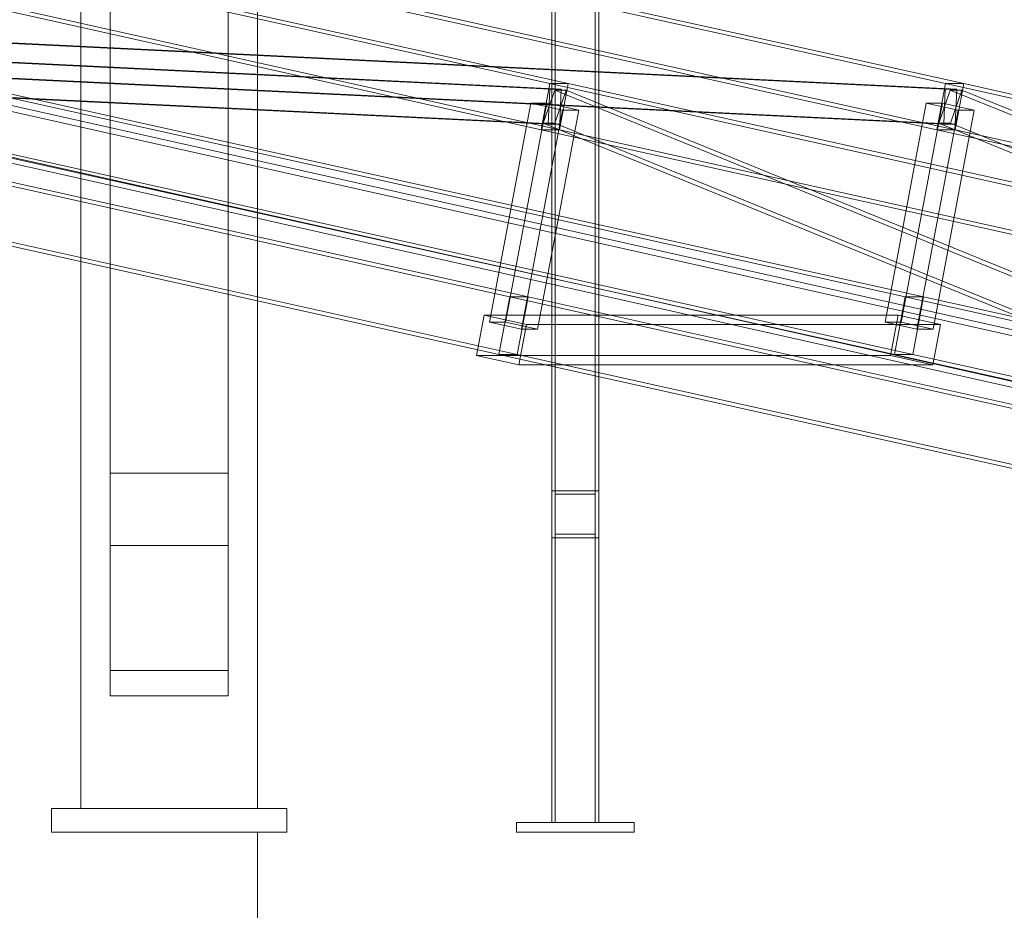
# Model space of a CAD drawing. Header units: millimetres. Extents: x -4738 to 65662, y -68080 to 6847.
# Tile 909 of 1056: x 25748 to 26585, y -67 to 690. Entities that reach past the tile are written whole.
import ezdxf

# ---------------------------------------------------------------- set-up
doc = ezdxf.new("R2010")
doc.units = ezdxf.units.MM
for name, color, linetype, lineweight in [('COTAS_O', 1, 'Continuous', 0), ('COTAS_P', 1, 'Continuous', 0), ('lateral_briquetadora', 7, 'Continuous', 0), ('lateral_C05', 7, 'Continuous', 0), ('lateral_C10', 7, 'Continuous', 0)]:
    doc.layers.add(name, color=color, linetype=linetype, lineweight=lineweight)
doc.dimstyles.new('R19_100', dxfattribs={"dimtxt": 250, "dimasz": 150, "dimexe": 150, "dimexo": 80, "dimgap": 100, "dimtad": 1, "dimtih": 1, "dimtoh": 1, "dimdsep": 46, "dimcen": 0.09, "dimadec": 0, "dimazin": 0, "dimtfac": 1, "dimtdec": 4, "dimtofl": 0, "dimtmove": 0, "dimatfit": 3, "dimfxl": 1, "dimtolj": 1, "dimtzin": 0, "dimarcsym": 0})

# ---------------------------------------------------------------- blocks, each defined once
blk = doc.blocks.new('DIM_R31_26')
at = {"layer": 'COTAS_O'}
for p, q in [((23750.07, 0), (23750.07, -900)), ((25950.07, 0), (25950.07, -900)), ((23750.07, -900), (23900.07, -855)), ((25950.07, -900), (25800.07, -855)), ((23750.07, -900), (25950.07, -900)), ((23750.07, -900), (23900.07, -945)), ((25950.07, -900), (25800.07, -945))]:
    blk.add_line(p, q, dxfattribs=at)
blk.add_text('2200 O', height=250, dxfattribs=at).set_placement((24850.07, -800))
blk = doc.blocks.new('DIM_R31_32')
at = {"layer": 'COTAS_P'}
for p, q in [((112.7, 0), (112.7, -2500)), ((65298.09, 0), (65298.09, -2500)), ((112.7, -2500), (262.7, -2455)), ((65298.09, -2500), (65148.09, -2455)), ((112.7, -2500), (65298.09, -2500)), ((112.7, -2500), (262.7, -2545)), ((65298.09, -2500), (65148.09, -2545))]:
    blk.add_line(p, q, dxfattribs=at)
blk.add_text('65185.39 P', height=250, dxfattribs=at).set_placement((32705.4, -2400))

msp = doc.modelspace()

# ---------------------------------------------------------------- linework, layer by layer
at = {"layer": 'lateral_briquetadora'}
for p, q in [((25950.067, 20), (25950.067, 1060)), ((25800.067, 20), (25800.067, 1050)), ((25825.067, 305.038), (25825.067, 1050)), ((25825.067, 1050), (25825.067, 243.475)), ((25925.067, 305.038), (25925.067, 1050)), ((25925.067, 1050), (25925.067, 243.475)), ((25950.067, 20), (25950.067, 1050)), ((25825.067, 137.184), (25825.067, 958.693)), ((25825.067, 958.693), (25825.067, 115.739)), ((25925.067, 137.184), (25925.067, 958.693)), ((25925.067, 958.693), (25925.067, 115.739)), ((25825.067, 137.184), (25825.067, 305.038)), ((25825.067, 305.038), (25925.067, 305.038)), ((25925.067, 137.184), (25925.067, 305.038)), ((25825.067, 115.739), (25825.067, 243.475)), ((25825.067, 243.475), (25925.067, 243.475)), ((25925.067, 115.739), (25925.067, 243.475)), ((25825.067, 137.184), (25925.067, 137.184)), ((25825.067, 115.739), (25925.067, 115.739)), ((25775.067, 0), (25775.067, 20)), ((25775.067, 20), (25975.067, 20)), ((25800.067, 20), (25950.067, 20)), ((25975.067, 0), (25975.067, 20)), ((25775.067, 0), (25975.067, 0))]:
    msp.add_line(p, q, dxfattribs=at)
at = {"layer": 'lateral_C05'}
for p, q in [((26200.067, 8), (26200.067, 1200)), ((26203.067, 1200), (26203.067, 8)), ((26237.067, 1200), (26237.067, 8)), ((26240.067, 8), (26240.067, 1200)), ((26200.067, 250), (26200.067, 290)), ((26200.067, 290), (26240.067, 290)), ((26203.067, 287), (26203.067, 253)), ((26203.067, 287), (26237.067, 287)), ((26237.067, 287), (26237.067, 253)), ((26240.067, 250), (26240.067, 290)), ((26203.067, 253), (26237.067, 253)), ((26200.067, 250), (26240.067, 250)), ((26170.067, 0), (26170.067, 8)), ((26170.067, 8), (26270.067, 8)), ((26170.067, 0), (26270.067, 0)), ((26178.576, 8), (26178.6, 8)), ((26178.576, 0), (26178.6, 0)), ((26178.6, 8), (26178.64, 8)), ((26178.6, 0), (26178.64, 0)), ((26178.64, 8), (26178.696, 8)), ((26178.64, 0), (26178.696, 0)), ((26178.696, 8), (26178.768, 8)), ((26178.696, 0), (26178.768, 0)), ((26178.768, 8), (26178.856, 8)), ((26178.768, 0), (26178.856, 0)), ((26178.856, 8), (26178.959, 8)), ((26178.856, 0), (26178.959, 0)), ((26178.959, 8), (26179.078, 8)), ((26178.959, 0), (26179.078, 0)), ((26179.078, 8), (26179.211, 8)), ((26179.078, 0), (26179.211, 0)), ((26179.211, 8), (26179.359, 8)), ((26179.211, 0), (26179.359, 0)), ((26179.359, 8), (26179.521, 8)), ((26179.359, 0), (26179.521, 0)), ((26179.521, 8), (26179.697, 8)), ((26179.521, 0), (26179.697, 0)), ((26179.697, 8), (26179.886, 8)), ((26179.697, 0), (26179.886, 0)), ((26179.886, 8), (26180.088, 8)), ((26179.886, 0), (26180.088, 0)), ((26180.088, 8), (26180.303, 8)), ((26180.088, 0), (26180.303, 0)), ((26180.303, 8), (26180.529, 8)), ((26180.303, 0), (26180.529, 0)), ((26180.529, 8), (26180.767, 8)), ((26180.529, 0), (26180.767, 0)), ((26180.767, 8), (26181.015, 8)), ((26180.767, 0), (26181.015, 0)), ((26181.015, 8), (26181.273, 8)), ((26181.015, 0), (26181.273, 0)), ((26181.273, 8), (26181.541, 8)), ((26181.273, 0), (26181.541, 0)), ((26181.541, 8), (26181.817, 8)), ((26181.541, 0), (26181.817, 0)), ((26181.817, 8), (26182.102, 8)), ((26181.817, 0), (26182.102, 0)), ((26182.102, 8), (26182.394, 8)), ((26182.102, 0), (26182.394, 0)), ((26182.394, 8), (26182.693, 8)), ((26182.394, 0), (26182.693, 0)), ((26182.693, 8), (26182.997, 8)), ((26182.693, 0), (26182.997, 0)), ((26182.997, 8), (26183.307, 8)), ((26182.997, 0), (26183.307, 0)), ((26183.307, 8), (26183.621, 8)), ((26183.307, 0), (26183.621, 0)), ((26183.621, 8), (26183.939, 8)), ((26183.621, 0), (26183.939, 0)), ((26183.939, 8), (26184.259, 8)), ((26183.939, 0), (26184.259, 0)), ((26184.259, 8), (26184.582, 8)), ((26184.259, 0), (26184.582, 0)), ((26184.582, 8), (26184.905, 8)), ((26184.582, 0), (26184.905, 0)), ((26184.905, 8), (26185.23, 8)), ((26184.905, 0), (26185.23, 0)), ((26185.23, 8), (26185.553, 8)), ((26185.23, 0), (26185.553, 0)), ((26185.553, 8), (26185.876, 8)), ((26185.553, 0), (26185.876, 0)), ((26185.876, 8), (26186.196, 8)), ((26185.876, 0), (26186.196, 0)), ((26186.196, 8), (26186.514, 8)), ((26186.196, 0), (26186.514, 0)), ((26186.514, 8), (26186.828, 8)), ((26186.514, 0), (26186.828, 0)), ((26186.828, 8), (26187.138, 8)), ((26186.828, 0), (26187.138, 0)), ((26187.138, 8), (26187.442, 8)), ((26187.138, 0), (26187.442, 0)), ((26187.442, 8), (26187.741, 8)), ((26187.442, 0), (26187.741, 0)), ((26187.741, 8), (26188.033, 8)), ((26187.741, 0), (26188.033, 0)), ((26188.033, 8), (26188.317, 8)), ((26188.033, 0), (26188.317, 0)), ((26188.317, 8), (26188.594, 8)), ((26188.317, 0), (26188.594, 0)), ((26188.594, 8), (26188.862, 8)), ((26188.594, 0), (26188.862, 0)), ((26188.862, 8), (26189.12, 8)), ((26188.862, 0), (26189.12, 0)), ((26189.12, 8), (26189.368, 8)), ((26189.12, 0), (26189.368, 0)), ((26189.368, 8), (26189.606, 8)), ((26189.368, 0), (26189.606, 0)), ((26189.606, 8), (26189.832, 8)), ((26189.606, 0), (26189.832, 0)), ((26189.832, 8), (26190.047, 8)), ((26189.832, 0), (26190.047, 0)), ((26190.047, 8), (26190.249, 8)), ((26190.047, 0), (26190.249, 0)), ((26190.249, 8), (26190.438, 8)), ((26190.249, 0), (26190.438, 0)), ((26190.438, 8), (26190.614, 8)), ((26190.438, 0), (26190.614, 0)), ((26190.614, 8), (26190.776, 8)), ((26190.614, 0), (26190.776, 0)), ((26190.776, 8), (26190.924, 8)), ((26190.776, 0), (26190.924, 0)), ((26190.924, 8), (26191.057, 8)), ((26190.924, 0), (26191.057, 0)), ((26191.057, 8), (26191.175, 8)), ((26191.057, 0), (26191.175, 0)), ((26191.279, 8), (26191.175, 8)), ((26191.279, 0), (26191.175, 0)), ((26191.366, 8), (26191.279, 8)), ((26191.366, 0), (26191.279, 0)), ((26191.439, 8), (26191.366, 8)), ((26191.439, 0), (26191.366, 0)), ((26191.495, 8), (26191.439, 8)), ((26191.495, 0), (26191.439, 0)), ((26191.535, 8), (26191.495, 8)), ((26191.535, 0), (26191.495, 0)), ((26191.559, 8), (26191.535, 8)), ((26191.559, 0), (26191.535, 0)), ((26200.067, 8), (26240.067, 8)), ((26237.067, 8), (26203.067, 8)), ((26248.576, 8), (26248.6, 8)), ((26248.576, 0), (26248.6, 0)), ((26248.6, 8), (26248.64, 8)), ((26248.6, 0), (26248.64, 0)), ((26248.64, 8), (26248.696, 8)), ((26248.64, 0), (26248.696, 0)), ((26248.696, 8), (26248.768, 8)), ((26248.696, 0), (26248.768, 0)), ((26248.768, 8), (26248.856, 8)), ((26248.768, 0), (26248.856, 0)), ((26248.856, 8), (26248.959, 8)), ((26248.856, 0), (26248.959, 0)), ((26248.959, 8), (26249.078, 8)), ((26248.959, 0), (26249.078, 0)), ((26249.078, 8), (26249.211, 8)), ((26249.078, 0), (26249.211, 0)), ((26249.211, 8), (26249.359, 8)), ((26249.211, 0), (26249.359, 0)), ((26249.359, 8), (26249.521, 8)), ((26249.359, 0), (26249.521, 0)), ((26249.521, 8), (26249.697, 8)), ((26249.521, 0), (26249.697, 0)), ((26249.697, 8), (26249.886, 8)), ((26249.697, 0), (26249.886, 0)), ((26249.886, 8), (26250.088, 8)), ((26249.886, 0), (26250.088, 0)), ((26250.088, 8), (26250.303, 8)), ((26250.088, 0), (26250.303, 0)), ((26250.303, 8), (26250.529, 8)), ((26250.303, 0), (26250.529, 0)), ((26250.529, 8), (26250.767, 8)), ((26250.529, 0), (26250.767, 0)), ((26250.767, 8), (26251.015, 8)), ((26250.767, 0), (26251.015, 0)), ((26251.015, 8), (26251.273, 8)), ((26251.015, 0), (26251.273, 0)), ((26251.273, 8), (26251.541, 8)), ((26251.273, 0), (26251.541, 0)), ((26251.541, 8), (26251.817, 8)), ((26251.541, 0), (26251.817, 0)), ((26251.817, 8), (26252.102, 8)), ((26251.817, 0), (26252.102, 0)), ((26252.102, 8), (26252.394, 8)), ((26252.102, 0), (26252.394, 0)), ((26252.394, 8), (26252.693, 8)), ((26252.394, 0), (26252.693, 0)), ((26252.693, 8), (26252.997, 8)), ((26252.693, 0), (26252.997, 0)), ((26252.997, 8), (26253.307, 8)), ((26252.997, 0), (26253.307, 0)), ((26253.307, 8), (26253.621, 8)), ((26253.307, 0), (26253.621, 0)), ((26253.621, 8), (26253.939, 8)), ((26253.621, 0), (26253.939, 0)), ((26253.939, 8), (26254.259, 8)), ((26253.939, 0), (26254.259, 0)), ((26254.259, 8), (26254.582, 8)), ((26254.259, 0), (26254.582, 0)), ((26254.582, 8), (26254.905, 8)), ((26254.582, 0), (26254.905, 0)), ((26254.905, 8), (26255.23, 8)), ((26254.905, 0), (26255.23, 0)), ((26255.23, 8), (26255.553, 8)), ((26255.23, 0), (26255.553, 0)), ((26255.553, 8), (26255.876, 8)), ((26255.553, 0), (26255.876, 0)), ((26255.876, 8), (26256.196, 8)), ((26255.876, 0), (26256.196, 0)), ((26256.196, 8), (26256.514, 8)), ((26256.196, 0), (26256.514, 0)), ((26256.514, 8), (26256.828, 8)), ((26256.514, 0), (26256.828, 0)), ((26256.828, 8), (26257.138, 8)), ((26256.828, 0), (26257.138, 0)), ((26257.138, 8), (26257.442, 8)), ((26257.138, 0), (26257.442, 0)), ((26257.442, 8), (26257.741, 8)), ((26257.442, 0), (26257.741, 0)), ((26257.741, 8), (26258.033, 8)), ((26257.741, 0), (26258.033, 0)), ((26258.033, 8), (26258.317, 8)), ((26258.033, 0), (26258.317, 0)), ((26258.317, 8), (26258.594, 8)), ((26258.317, 0), (26258.594, 0)), ((26258.594, 8), (26258.862, 8)), ((26258.594, 0), (26258.862, 0)), ((26258.862, 8), (26259.12, 8)), ((26258.862, 0), (26259.12, 0)), ((26259.12, 8), (26259.368, 8)), ((26259.12, 0), (26259.368, 0)), ((26259.368, 8), (26259.606, 8)), ((26259.368, 0), (26259.606, 0)), ((26259.606, 8), (26259.832, 8)), ((26259.606, 0), (26259.832, 0)), ((26259.832, 8), (26260.047, 8)), ((26259.832, 0), (26260.047, 0)), ((26260.047, 8), (26260.249, 8)), ((26260.047, 0), (26260.249, 0)), ((26260.249, 8), (26260.438, 8)), ((26260.249, 0), (26260.438, 0)), ((26260.438, 8), (26260.614, 8)), ((26260.438, 0), (26260.614, 0)), ((26260.614, 8), (26260.776, 8)), ((26260.614, 0), (26260.776, 0)), ((26260.776, 8), (26260.924, 8)), ((26260.776, 0), (26260.924, 0)), ((26260.924, 8), (26261.057, 8)), ((26260.924, 0), (26261.057, 0)), ((26261.057, 8), (26261.175, 8)), ((26261.057, 0), (26261.175, 0)), ((26261.279, 8), (26261.175, 8)), ((26261.279, 0), (26261.175, 0)), ((26261.366, 8), (26261.279, 8)), ((26261.366, 0), (26261.279, 0)), ((26261.439, 8), (26261.366, 8)), ((26261.439, 0), (26261.366, 0)), ((26261.495, 8), (26261.439, 8)), ((26261.495, 0), (26261.439, 0)), ((26261.535, 8), (26261.495, 8)), ((26261.535, 0), (26261.495, 0)), ((26261.559, 8), (26261.535, 8)), ((26261.559, 0), (26261.535, 0)), ((26270.067, 0), (26270.067, 8))]:
    msp.add_line(p, q, dxfattribs=at)
at = {"layer": 'lateral_C10'}
for p, q in [((27685.833, 137.844), (18242.389, 2253.71)), ((18437.764, 2253.71), (27881.207, 137.844)), ((18241.459, 2248.813), (27684.903, 132.947)), ((27880.277, 132.947), (18436.834, 2248.813)), ((25116.328, 876.641), (26198.499, 636.068)), ((26214.129, 636.068), (25131.958, 876.641)), ((25452.372, 876.641), (26534.544, 636.068)), ((26550.174, 636.068), (25468.002, 876.641)), ((26191.118, 596.88), (25108.946, 837.453)), ((26206.748, 596.88), (25124.576, 837.453)), ((26527.162, 596.88), (25444.991, 837.453)), ((26542.792, 596.88), (25460.621, 837.453)), ((25082.188, 695.397), (26164.36, 454.824)), ((26179.99, 454.824), (25097.818, 695.397)), ((25418.232, 695.397), (26500.404, 454.824)), ((26516.034, 454.824), (25433.862, 695.397)), ((25081.124, 685.889), (26198.358, 631.459)), ((26208.127, 631.459), (25090.893, 685.889)), ((25417.168, 685.889), (26534.402, 631.459)), ((26544.171, 631.459), (25426.937, 685.889)), ((26197.121, 601.489), (25079.887, 655.919)), ((26206.889, 601.489), (25089.656, 655.919)), ((26533.165, 601.489), (25415.931, 655.919)), ((26542.934, 601.489), (25425.7, 655.919)), ((26155.133, 405.839), (25072.961, 646.412)), ((26170.763, 405.839), (25088.591, 646.412)), ((26491.177, 405.839), (25409.006, 646.412)), ((26506.807, 405.839), (25424.635, 646.412)), ((26191.118, 596.88), (26198.499, 636.068)), ((26198.499, 636.068), (26214.129, 636.068)), ((26198.499, 636.068), (27280.671, 395.495)), ((26214.129, 636.068), (26206.748, 596.88)), ((27296.301, 395.495), (26214.129, 636.068)), ((26527.162, 596.88), (26534.544, 636.068)), ((26534.544, 636.068), (26550.174, 636.068)), ((26534.544, 636.068), (27616.715, 395.495)), ((26550.174, 636.068), (26542.792, 596.88)), ((27632.345, 395.495), (26550.174, 636.068)), ((26192.89, 602.43), (26202.589, 630.519)), ((26198.358, 631.459), (26197.121, 601.489)), ((26208.127, 631.459), (26198.358, 631.459)), ((26202.589, 630.519), (26212.357, 630.519)), ((26202.589, 630.519), (27249.698, 203.803)), ((26212.357, 630.519), (26202.659, 602.43)), ((26206.889, 601.489), (26208.127, 631.459)), ((27259.467, 203.803), (26212.357, 630.519)), ((26528.934, 602.43), (26538.633, 630.519)), ((26534.402, 631.459), (26533.165, 601.489)), ((26544.171, 631.459), (26534.402, 631.459)), ((26538.633, 630.519), (26548.402, 630.519)), ((26538.633, 630.519), (27585.742, 203.803)), ((26548.402, 630.519), (26538.703, 602.43)), ((26542.934, 601.489), (26544.171, 631.459)), ((27595.511, 203.803), (26548.402, 630.519)), ((26182.258, 619.481), (26147.196, 433.339)), ((26160.872, 433.339), (26195.935, 619.481)), ((26182.258, 619.481), (26209.313, 613.467)), ((26195.935, 619.481), (26182.258, 619.481)), ((26222.989, 613.467), (26195.935, 619.481)), ((26518.303, 619.481), (26483.24, 433.339)), ((26496.916, 433.339), (26531.979, 619.481)), ((26518.303, 619.481), (26545.357, 613.467)), ((26531.979, 619.481), (26518.303, 619.481)), ((26559.033, 613.467), (26531.979, 619.481)), ((26174.25, 427.324), (26209.313, 613.467)), ((26187.927, 427.324), (26222.989, 613.467)), ((26209.313, 613.467), (26222.989, 613.467)), ((26510.295, 427.324), (26545.357, 613.467)), ((26523.971, 427.324), (26559.033, 613.467)), ((26545.357, 613.467), (26559.033, 613.467)), ((26202.659, 602.43), (26192.89, 602.43)), ((27239.999, 175.714), (26192.89, 602.43)), ((27249.768, 175.714), (26202.659, 602.43)), ((26538.703, 602.43), (26528.934, 602.43)), ((27576.043, 175.714), (26528.934, 602.43)), ((27585.812, 175.714), (26538.703, 602.43)), ((26206.748, 596.88), (26191.118, 596.88)), ((27273.289, 356.308), (26191.118, 596.88)), ((26197.121, 601.489), (26206.889, 601.489)), ((27288.919, 356.308), (26206.748, 596.88)), ((26542.792, 596.88), (26527.162, 596.88)), ((27609.334, 356.308), (26527.162, 596.88)), ((26533.165, 601.489), (26542.934, 601.489)), ((27624.964, 356.308), (26542.792, 596.88)), ((26155.133, 405.839), (26164.36, 454.824)), ((26164.36, 454.824), (26179.99, 454.824)), ((26164.36, 454.824), (27246.531, 214.251)), ((26179.99, 454.824), (26170.763, 405.839)), ((27262.161, 214.251), (26179.99, 454.824)), ((26491.177, 405.839), (26500.404, 454.824)), ((26500.404, 454.824), (26516.034, 454.824)), ((26500.404, 454.824), (27582.576, 214.251)), ((26516.034, 454.824), (26506.807, 405.839)), ((27598.205, 214.251), (26516.034, 454.824)), ((26142.633, 439.24), (26136.174, 404.95)), ((26494.307, 439.24), (26142.633, 439.24)), ((26142.633, 439.24), (26178.705, 431.221)), ((26487.848, 404.95), (26494.307, 439.24)), ((26530.379, 431.221), (26494.307, 439.24)), ((26147.196, 433.339), (26160.872, 433.339)), ((26174.25, 427.324), (26147.196, 433.339)), ((26160.872, 433.339), (26187.927, 427.324)), ((26172.246, 396.931), (26178.705, 431.221)), ((26187.927, 427.324), (26174.25, 427.324)), ((26178.705, 431.221), (26530.379, 431.221)), ((26483.24, 433.339), (26496.916, 433.339)), ((26510.295, 427.324), (26483.24, 433.339)), ((26496.916, 433.339), (26523.971, 427.324)), ((26523.971, 427.324), (26510.295, 427.324)), ((26530.379, 431.221), (26523.921, 396.931)), ((26172.246, 396.931), (26136.174, 404.95)), ((26136.174, 404.95), (26487.848, 404.95)), ((26170.763, 405.839), (26155.133, 405.839)), ((27237.304, 165.266), (26155.133, 405.839)), ((27252.934, 165.266), (26170.763, 405.839)), ((26487.848, 404.95), (26523.921, 396.931)), ((26506.807, 405.839), (26491.177, 405.839)), ((27573.349, 165.266), (26491.177, 405.839)), ((27588.979, 165.266), (26506.807, 405.839)), ((26523.921, 396.931), (26172.246, 396.931))]:
    msp.add_line(p, q, dxfattribs=at)

# ---------------------------------------------------------------- dimensions: what is measured, and where the dimension line sits
at = {"layer": 'COTAS_O'}
dim = msp.add_aligned_dim(p1=(23750.067, 0), p2=(25950.067, 0), distance=-900, text='<> O', dimstyle='R19_100', dxfattribs=at)
dim.commit()
dim.dimension.update_dxf_attribs({"geometry": 'DIM_R31_26', "text_midpoint": (24850.067, -900)})
at = {"layer": 'COTAS_P'}
dim = msp.add_aligned_dim(p1=(112.7, 0), p2=(65298.0949, 0), distance=-2500, text='<> P', dimstyle='R19_100', dxfattribs=at)
dim.commit()
dim.dimension.update_dxf_attribs({"geometry": 'DIM_R31_32', "text_midpoint": (32705.3975, -2500)})

doc.saveas('drawing.dxf')
